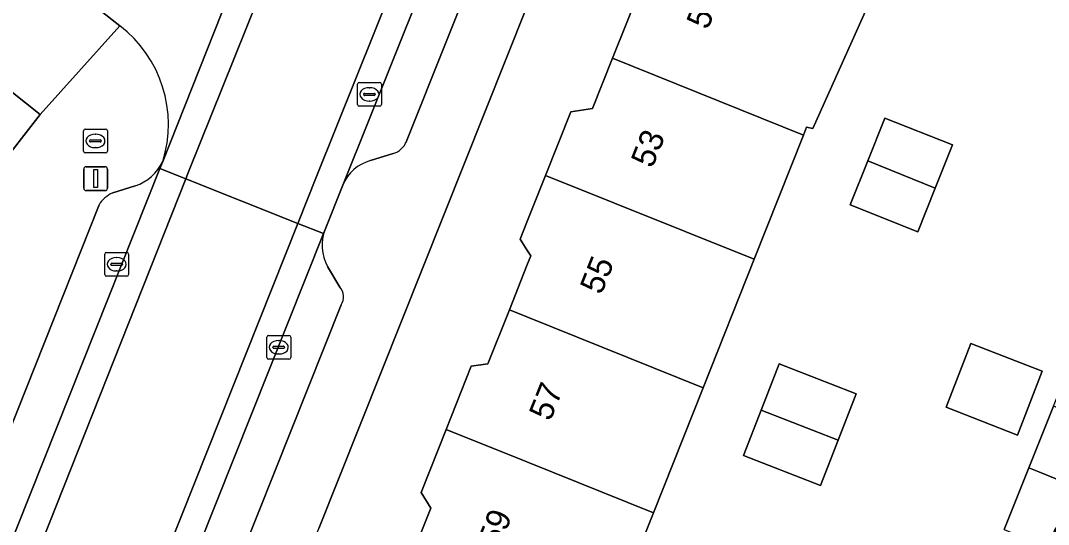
# Model space of a CAD drawing. Extents: x 160023 to 161302, y 384750 to 385707.
# Drawn here: x 160478.78 to 160521.85, y 385138.66 to 385159.78 of the extents above; entities that cross this region are included whole.
import ezdxf

# ---------------------------------------------------------------- set-up
doc = ezdxf.new("R2010")
doc.units = 0
for name, color, linetype in [('IMGEO_Brandkraan', 7, 'Continuous'), ('IMGEO_Erf', 7, 'Continuous'), ('IMGEO_Kolk', 7, 'Continuous'), ('IMGEO_Lichtmast', 7, 'Continuous'), ('IMGEO_Pand', 7, 'Continuous'), ('IMGEO_Pand_nummerreeks', 7, 'Continuous'), ('IMGEO_Parkeervlak_open', 7, 'Continuous'), ('IMGEO_Rijbaan_lokaal_open', 7, 'Continuous'), ('IMGEO_Rioolput', 7, 'Continuous'), ('IMGEO_Voetpad_open', 7, 'Continuous')]:
    doc.layers.add(name, color=color, linetype=linetype)

msp = doc.modelspace()

# ---------------------------------------------------------------- linework, layer by layer
at = {"layer": 'IMGEO_Brandkraan'}
for p, q in [((160481.419, 385154.311), (160481.419, 385155.163)), ((160481.494, 385155.237), (160482.346, 385155.237)), ((160481.907, 385155.017), (160481.932, 385155.017)), ((160482.42, 385155.163), (160482.42, 385154.311)), ((160481.678, 385154.731), (160481.678, 385154.743)), ((160482.116, 385154.694), (160481.718, 385154.694)), ((160481.721, 385154.78), (160482.119, 385154.78)), ((160481.93, 385154.457), (160481.905, 385154.457)), ((160482.162, 385154.743), (160482.162, 385154.731)), ((160482.346, 385154.237), (160481.494, 385154.237))]:
    msp.add_line(p, q, dxfattribs=at)
for points in [[(160481.419, 385154.311), (160481.419, 385155.163)], [(160481.494, 385155.237), (160482.346, 385155.237)], [(160482.42, 385155.163), (160482.42, 385154.311)], [(160482.346, 385154.237), (160481.494, 385154.237)]]:
    msp.add_lwpolyline(points, dxfattribs=at)
for centre, radius, start, end in [((160481.496, 385155.161), 0.0765, 91.552, 178.448), ((160481.496, 385155.161), 0.0765, 91.552, 178.448), ((160482.344, 385155.161), 0.0765, 1.552, 88.448), ((160482.344, 385155.161), 0.0765, 1.552, 88.448), ((160481.718, 385154.74), 0.0403, 85.8775, 175.7526), ((160481.715, 385154.73), 0.0366, 178.938, 274.7102), ((160482.119, 385154.737), 0.043, 264.8664, 352.4533), ((160482.123, 385154.742), 0.0386, 1.7309, 96.639), ((160481.496, 385154.313), 0.0765, 181.552, 268.448), ((160481.496, 385154.313), 0.0765, 181.552, 268.448), ((160482.344, 385154.313), 0.0765, 271.552, 358.448), ((160482.344, 385154.313), 0.0765, 271.552, 358.448)]:
    msp.add_arc(centre, radius, start, end, dxfattribs=at)
for centre, major_axis, ratio, start_param, end_param in [((160481.906, 385154.737), (-0.387, 0.002), 0.722429, 4.712389, 7.853982), ((160481.931, 385154.737), (-0.39, 0.002), 0.717154, 1.570796, 4.712389)]:
    msp.add_ellipse(centre, major_axis=major_axis, ratio=ratio, start_param=start_param, end_param=end_param, dxfattribs=at)
at = {"layer": 'IMGEO_Erf'}
for points in [[(160450.803, 385177.371), (160423.391, 385142.55), (160423.931, 385142.125), (160427.796, 385147.026), (160431.609, 385151.862), (160435.519, 385156.821), (160439.46, 385161.819), (160448.567, 385173.369), (160448.842, 385173.152), (160450.528, 385171.823), (160453.065, 385175.041), (160477.462, 385155.721), (160476.522, 385154.529), (160477.792, 385153.527), (160479.609, 385155.842), (160452.307, 385177.578)], [(160495.039, 385136.992), (160495.971, 385139.339), (160495.562, 385140), (160496.614, 385142.649), (160497.667, 385145.299), (160498.366, 385145.402), (160499.262, 385147.658), (160500, 385149.517), (160500.159, 385149.917), (160500, 385150.175), (160499.721, 385150.627), (160500, 385151.33), (160500.779, 385153.292), (160501.838, 385155.958), (160502.748, 385156.091), (160503.586, 385158.201), (160504.808, 385161.28), (160504.454, 385161.852), (160505.661, 385164.432), (160506.869, 385167.015), (160507.672, 385167.133), (160509.713, 385171.464), (160511.451, 385173.262), (160511.339, 385174.03)], [(160523.951, 385173.735), (160520.107, 385169.627), (160522.641, 385167.313), (160519.138, 385163.626), (160516.558, 385165.42), (160516.506, 385165.304), (160514.247, 385160.297), (160511.971, 385155.254), (160511.714, 385155.315), (160511.583, 385154.984), (160509.515, 385149.778), (160507.377, 385144.394), (160505.298, 385139.156), (160503.158, 385133.768)], [(160502.249, 385165.968), (160500, 385160.352), (160491.275, 385138.495)], [(160519.999, 385138.448), (160521.028, 385141.037), (160522.058, 385143.625), (160523.088, 385146.215), (160524.823, 385150.575), (160525.132, 385150.881), (160527.264, 385152.99), (160529.313, 385155.017), (160533.079, 385159.01), (160534.844, 385157.345), (160531.083, 385153.357), (160533.24, 385151.336), (160534.234, 385152.355), (160533.891, 385152.678), (160536.66, 385155.614), (160538.507, 385153.871), (160540.365, 385152.118), (160542.225, 385150.364), (160544.042, 385148.633), (160545.556, 385147.177), (160549.58, 385147.223), (160549.69, 385143.874), (160567.825, 385143.642)]]:
    msp.add_lwpolyline(points, dxfattribs=at)
for points in [[(160517.106, 385152.762), (160516.38, 385150.934), (160513.545, 385152.06), (160514.276, 385153.901), (160514.991, 385155.699), (160517.826, 385154.573)], [(160520.552, 385142.408), (160517.56, 385143.573), (160518.601, 385146.247), (160521.593, 385145.082)], [(160513.792, 385144.142), (160513.034, 385142.195), (160512.297, 385140.302), (160509.071, 385141.558), (160509.808, 385143.45), (160510.566, 385145.398)]]:
    msp.add_lwpolyline(points, close=True, dxfattribs=at)
at = {"layer": 'IMGEO_Kolk'}
for p, q in [((160482.31, 385149.141), (160482.31, 385149.993)), ((160482.385, 385150.067), (160483.237, 385150.067)), ((160482.798, 385149.847), (160482.823, 385149.847)), ((160483.311, 385149.993), (160483.311, 385149.141)), ((160482.569, 385149.561), (160482.569, 385149.573)), ((160483.007, 385149.524), (160482.609, 385149.524)), ((160482.612, 385149.61), (160483.01, 385149.61)), ((160482.821, 385149.287), (160482.796, 385149.287)), ((160483.053, 385149.573), (160483.053, 385149.561)), ((160483.237, 385149.067), (160482.385, 385149.067)), ((160489.1, 385145.662), (160489.1, 385146.514)), ((160489.175, 385146.588), (160490.027, 385146.588)), ((160489.588, 385146.368), (160489.613, 385146.368)), ((160490.101, 385146.514), (160490.101, 385145.662)), ((160489.359, 385146.082), (160489.359, 385146.094)), ((160489.797, 385146.045), (160489.399, 385146.045)), ((160489.402, 385146.131), (160489.8, 385146.131)), ((160489.611, 385145.808), (160489.586, 385145.808)), ((160489.843, 385146.094), (160489.843, 385146.082)), ((160490.027, 385145.588), (160489.175, 385145.588))]:
    msp.add_line(p, q, dxfattribs=at)
for points in [[(160482.31, 385149.141), (160482.31, 385149.993)], [(160482.385, 385150.067), (160483.237, 385150.067)], [(160483.311, 385149.993), (160483.311, 385149.141)], [(160483.237, 385149.067), (160482.385, 385149.067)], [(160489.1, 385145.662), (160489.1, 385146.514)], [(160489.175, 385146.588), (160490.027, 385146.588)], [(160490.101, 385146.514), (160490.101, 385145.662)], [(160490.027, 385145.588), (160489.175, 385145.588)]]:
    msp.add_lwpolyline(points, dxfattribs=at)
for centre, radius, start, end in [((160482.387, 385149.991), 0.0765, 91.552, 178.448), ((160482.387, 385149.991), 0.0765, 91.552, 178.448), ((160483.235, 385149.991), 0.0765, 1.552, 88.448), ((160483.235, 385149.991), 0.0765, 1.552, 88.448), ((160482.609, 385149.57), 0.0403, 85.8775, 175.7526), ((160482.606, 385149.56), 0.0366, 178.938, 274.7102), ((160483.01, 385149.567), 0.043, 264.8664, 352.4533), ((160483.014, 385149.572), 0.0386, 1.7309, 96.639), ((160482.387, 385149.143), 0.0765, 181.552, 268.448), ((160482.387, 385149.143), 0.0765, 181.552, 268.448), ((160483.235, 385149.143), 0.0765, 271.552, 358.448), ((160483.235, 385149.143), 0.0765, 271.552, 358.448), ((160489.177, 385146.512), 0.0765, 91.552, 178.448), ((160489.177, 385146.512), 0.0765, 91.552, 178.448), ((160490.025, 385146.512), 0.0765, 1.552, 88.448), ((160490.025, 385146.512), 0.0765, 1.552, 88.448), ((160489.399, 385146.091), 0.0403, 85.8775, 175.7526), ((160489.396, 385146.081), 0.0366, 178.938, 274.7102), ((160489.8, 385146.088), 0.043, 264.8664, 352.4533), ((160489.804, 385146.093), 0.0386, 1.7309, 96.639), ((160489.177, 385145.664), 0.0765, 181.552, 268.448), ((160489.177, 385145.664), 0.0765, 181.552, 268.448), ((160490.025, 385145.664), 0.0765, 271.552, 358.448), ((160490.025, 385145.664), 0.0765, 271.552, 358.448)]:
    msp.add_arc(centre, radius, start, end, dxfattribs=at)
for centre, major_axis, ratio, start_param, end_param in [((160482.797, 385149.567), (-0.387, 0.002), 0.722429, 4.712389, 7.853982), ((160482.822, 385149.567), (-0.39, 0.002), 0.717154, 1.570796, 4.712389), ((160489.587, 385146.088), (-0.387, 0.002), 0.722429, 4.712389, 7.853982), ((160489.612, 385146.088), (-0.39, 0.002), 0.717154, 1.570796, 4.712389)]:
    msp.add_ellipse(centre, major_axis=major_axis, ratio=ratio, start_param=start_param, end_param=end_param, dxfattribs=at)
at = {"layer": 'IMGEO_Lichtmast'}
for p, q in [((160481.433, 385152.759), (160481.433, 385153.559)), ((160481.433, 385153.559), (160481.433, 385152.759)), ((160481.533, 385153.659), (160482.323, 385153.659)), ((160482.323, 385153.659), (160481.533, 385153.659)), ((160482.423, 385153.559), (160482.423, 385152.759)), ((160482.423, 385152.759), (160482.423, 385153.559)), ((160482.323, 385152.659), (160481.533, 385152.659)), ((160481.533, 385152.659), (160482.323, 385152.659))]:
    msp.add_line(p, q, dxfattribs=at)
msp.add_lwpolyline([(160481.853, 385153.534), (160482.003, 385153.534), (160482.003, 385152.784), (160481.853, 385152.784), (160481.853, 385153.534)], dxfattribs=at)
for centre, start, end in [((160481.533, 385153.559), 90, 180), ((160481.533, 385153.559), 90, 180), ((160482.323, 385153.559), 0, 90), ((160482.323, 385153.559), 360, 90), ((160481.533, 385152.759), 180, 270), ((160481.533, 385152.759), 180, 270), ((160482.323, 385152.759), 270, 0), ((160482.323, 385152.759), 270, 0)]:
    msp.add_arc(centre, 0.1, start, end, dxfattribs=at)
at = {"layer": 'IMGEO_Pand'}
for points in [[(160504.454, 385161.852), (160504.808, 385161.28), (160503.586, 385158.201), (160511.583, 385154.984), (160511.714, 385155.315), (160511.971, 385155.254), (160514.247, 385160.297), (160505.661, 385164.432)], [(160502.748, 385156.091), (160501.838, 385155.958), (160500.779, 385153.292), (160509.515, 385149.778), (160511.583, 385154.984), (160503.586, 385158.201)], [(160517.106, 385152.762), (160517.826, 385154.573), (160514.991, 385155.699), (160514.276, 385153.901)], [(160514.276, 385153.901), (160513.545, 385152.06), (160516.38, 385150.934), (160517.106, 385152.762)], [(160509.515, 385149.778), (160500.779, 385153.292), (160500, 385151.33), (160499.721, 385150.627), (160500, 385150.175), (160500.159, 385149.917), (160500, 385149.517), (160499.262, 385147.658), (160500, 385147.361), (160507.377, 385144.394)], [(160498.366, 385145.402), (160497.667, 385145.299), (160496.614, 385142.649), (160500, 385141.287), (160505.298, 385139.156), (160507.377, 385144.394), (160500, 385147.361), (160499.262, 385147.658)], [(160517.56, 385143.573), (160520.552, 385142.408), (160521.593, 385145.082), (160518.601, 385146.247)], [(160513.034, 385142.195), (160513.792, 385144.142), (160510.566, 385145.398), (160509.808, 385143.45)], [(160527.2, 385141.535), (160522.502, 385143.445), (160522.058, 385143.625), (160521.028, 385141.037), (160521.453, 385140.864), (160526.17, 385138.946)], [(160509.808, 385143.45), (160509.071, 385141.558), (160512.297, 385140.302), (160513.034, 385142.195)], [(160505.298, 385139.156), (160500, 385141.287), (160496.614, 385142.649), (160495.562, 385140), (160495.971, 385139.339), (160495.039, 385136.992), (160499.687, 385135.147), (160500, 385135.023), (160503.158, 385133.768)], [(160526.17, 385138.946), (160521.453, 385140.864), (160521.028, 385141.037), (160519.999, 385138.448), (160520.404, 385138.283), (160525.14, 385136.358)]]:
    msp.add_lwpolyline(points, close=True, dxfattribs=at)
at = {"layer": 'IMGEO_Parkeervlak_open'}
for points in [[(160500, 385171.761), (160498.788, 385169.135), (160492.285, 385152.887)], [(160494.96, 385154.73), (160500, 385167.376), (160500.526, 385168.695)], [(160493.452, 385153.916), (160494.39, 385154.207)], [(160471.018, 385119.416), (160484.621, 385153.583), (160484.738, 385153.877)], [(160483.592, 385152.861), (160482.648, 385152.556)], [(160482.071, 385152.056), (160474.809, 385133.801), (160473.345, 385130.12), (160469.335, 385120.04), (160468.756, 385118.584), (160465.855, 385111.292), (160454.199, 385081.989), (160450.873, 385073.66)], [(160491.542, 385151.031), (160491.471, 385150.854), (160477.934, 385116.857), (160462.611, 385078.375), (160462.221, 385077.395)], [(160492.158, 385148.615), (160491.646, 385149.478)], [(160479.616, 385116.235), (160492.212, 385147.865)]]:
    msp.add_lwpolyline(points, dxfattribs=at)
for centre, radius, start, end in [((160494.136, 385155.056), 0.887, 286.6702, 338.4053), ((160482.992, 385154.692), 1.927, 288.1419, 334.976), ((160493.916, 385152.213), 1.765, 105.2551, 157.5533), ((160483.074, 385151.482), 1.156, 111.6244, 150.1968), ((160493.24, 385150.365), 1.824, 158.572, 209.0905), ((160491.709, 385148.206), 0.608, 325.8857, 42.3506)]:
    msp.add_arc(centre, radius, start, end, dxfattribs=at)
at = {"layer": 'IMGEO_Rijbaan_lokaal_open'}
for points in [[(160485.703, 385153.152), (160485.82, 385153.446), (160493.039, 385171.412), (160491.882, 385171.871), (160491.796, 385171.695), (160484.738, 385153.877), (160484.621, 385153.583)], [(160493.039, 385171.412), (160485.82, 385153.446), (160485.703, 385153.152), (160490.404, 385151.279), (160491.189, 385153.249), (160497.712, 385169.556)], [(160490.404, 385151.279), (160491.471, 385150.854), (160491.542, 385151.031), (160492.285, 385152.887), (160498.788, 385169.135), (160497.712, 385169.556), (160491.189, 385153.249)], [(160472.155, 385118.996), (160485.703, 385153.152), (160484.621, 385153.583), (160471.018, 385119.416), (160455.964, 385081.607), (160455.778, 385081.134), (160456.95, 385080.661), (160457.14, 385081.141)], [(160476.856, 385117.256), (160490.404, 385151.279), (160485.703, 385153.152), (160472.155, 385118.996), (160457.14, 385081.141), (160456.95, 385080.661), (160461.545, 385078.805), (160461.748, 385079.315)], [(160477.934, 385116.857), (160491.471, 385150.854), (160490.404, 385151.279), (160476.856, 385117.256), (160461.748, 385079.315), (160461.545, 385078.805), (160462.611, 385078.375)]]:
    msp.add_lwpolyline(points, close=True, dxfattribs=at)
for points in [[(160484.738, 385153.877), (160491.796, 385171.695)], [(160486.849, 385169.923), (160486.66, 385169.993), (160486.471, 385170.063), (160484.058, 385171.205), (160483.829, 385171.349), (160477.991, 385163.487), (160482.626, 385159.815), (160482.94, 385159.566)]]:
    msp.add_lwpolyline(points, dxfattribs=at)
msp.add_arc((160479.782, 385155.439), 5.196, 342.5008, 52.5773, dxfattribs=at)
at = {"layer": 'IMGEO_Rioolput'}
for p, q in [((160492.9, 385156.264), (160492.9, 385157.116)), ((160492.975, 385157.19), (160493.827, 385157.19)), ((160493.388, 385156.97), (160493.413, 385156.97)), ((160493.901, 385157.116), (160493.901, 385156.264)), ((160493.159, 385156.684), (160493.159, 385156.696)), ((160493.597, 385156.647), (160493.199, 385156.647)), ((160493.202, 385156.733), (160493.6, 385156.733)), ((160493.643, 385156.696), (160493.643, 385156.684)), ((160493.827, 385156.19), (160492.975, 385156.19)), ((160493.411, 385156.41), (160493.386, 385156.41))]:
    msp.add_line(p, q, dxfattribs=at)
for points in [[(160492.9, 385156.264), (160492.9, 385157.116)], [(160492.975, 385157.19), (160493.827, 385157.19)], [(160493.901, 385157.116), (160493.901, 385156.264)], [(160493.827, 385156.19), (160492.975, 385156.19)]]:
    msp.add_lwpolyline(points, dxfattribs=at)
for centre, radius, start, end in [((160492.977, 385157.114), 0.0765, 91.552, 178.448), ((160492.977, 385157.114), 0.0765, 91.552, 178.448), ((160493.825, 385157.114), 0.0765, 1.552, 88.448), ((160493.825, 385157.114), 0.0765, 1.552, 88.448), ((160493.199, 385156.693), 0.0403, 85.8775, 175.7526), ((160493.196, 385156.683), 0.0366, 178.938, 274.7102), ((160493.6, 385156.69), 0.043, 264.8664, 352.4533), ((160493.604, 385156.695), 0.0386, 1.7309, 96.639), ((160492.977, 385156.266), 0.0765, 181.552, 268.448), ((160492.977, 385156.266), 0.0765, 181.552, 268.448), ((160493.825, 385156.266), 0.0765, 271.552, 358.448), ((160493.825, 385156.266), 0.0765, 271.552, 358.448)]:
    msp.add_arc(centre, radius, start, end, dxfattribs=at)
for centre, major_axis, ratio, start_param, end_param in [((160493.387, 385156.69), (-0.387, 0.002), 0.722429, 4.712389, 7.853982), ((160493.412, 385156.69), (-0.39, 0.002), 0.717154, 1.570796, 4.712389)]:
    msp.add_ellipse(centre, major_axis=major_axis, ratio=ratio, start_param=start_param, end_param=end_param, dxfattribs=at)
at = {"layer": 'IMGEO_Voetpad_open'}
for points in [[(160452.307, 385177.578), (160479.609, 385155.842), (160482.94, 385159.566), (160482.626, 385159.815), (160477.991, 385163.487)], [(160500.526, 385168.695), (160500, 385167.376), (160494.96, 385154.73)], [(160482.032, 385115.34), (160490.868, 385137.475), (160491.275, 385138.495), (160500, 385160.352), (160502.249, 385165.968)], [(160482.94, 385159.566), (160479.609, 385155.842), (160477.792, 385153.527), (160478.143, 385153.25), (160477.086, 385150.571)], [(160494.39, 385154.207), (160493.452, 385153.916)], [(160482.648, 385152.556), (160483.592, 385152.861)], [(160492.285, 385152.887), (160491.542, 385151.031)], [(160468.756, 385118.584), (160469.335, 385120.04), (160473.345, 385130.12), (160474.809, 385133.801), (160482.071, 385152.056)], [(160491.646, 385149.478), (160492.158, 385148.615)], [(160492.212, 385147.865), (160479.616, 385116.235), (160464.875, 385079.216)]]:
    msp.add_lwpolyline(points, dxfattribs=at)
for centre, radius, start, end in [((160479.782, 385155.439), 5.196, 342.5008, 52.5773), ((160494.136, 385155.056), 0.887, 286.6702, 338.4053), ((160482.992, 385154.692), 1.927, 288.1419, 334.976), ((160493.916, 385152.213), 1.765, 105.2551, 157.5533), ((160483.074, 385151.482), 1.156, 111.6244, 150.1968), ((160493.24, 385150.365), 1.824, 158.572, 209.0905), ((160491.709, 385148.206), 0.608, 325.8857, 42.3506)]:
    msp.add_arc(centre, radius, start, end, dxfattribs=at)

# ---------------------------------------------------------------- texts
at = {"layer": 'IMGEO_Pand_nummerreeks'}
for s, rotation, p in [('51', 68.3472, (160507.576, 385159.363)), ('53', 68.0519, (160505.25, 385153.558)), ('55', 68.0519, (160503.113, 385148.255)), ('57', 68.0519, (160500.977, 385142.953)), ('2/G13', 68.1705, (160522.393, 385136.491)), ('59', 68.0519, (160498.84, 385137.651))]:
    msp.add_text(s, height=1, rotation=rotation, dxfattribs=at).set_placement(p)

doc.saveas('drawing.dxf')
